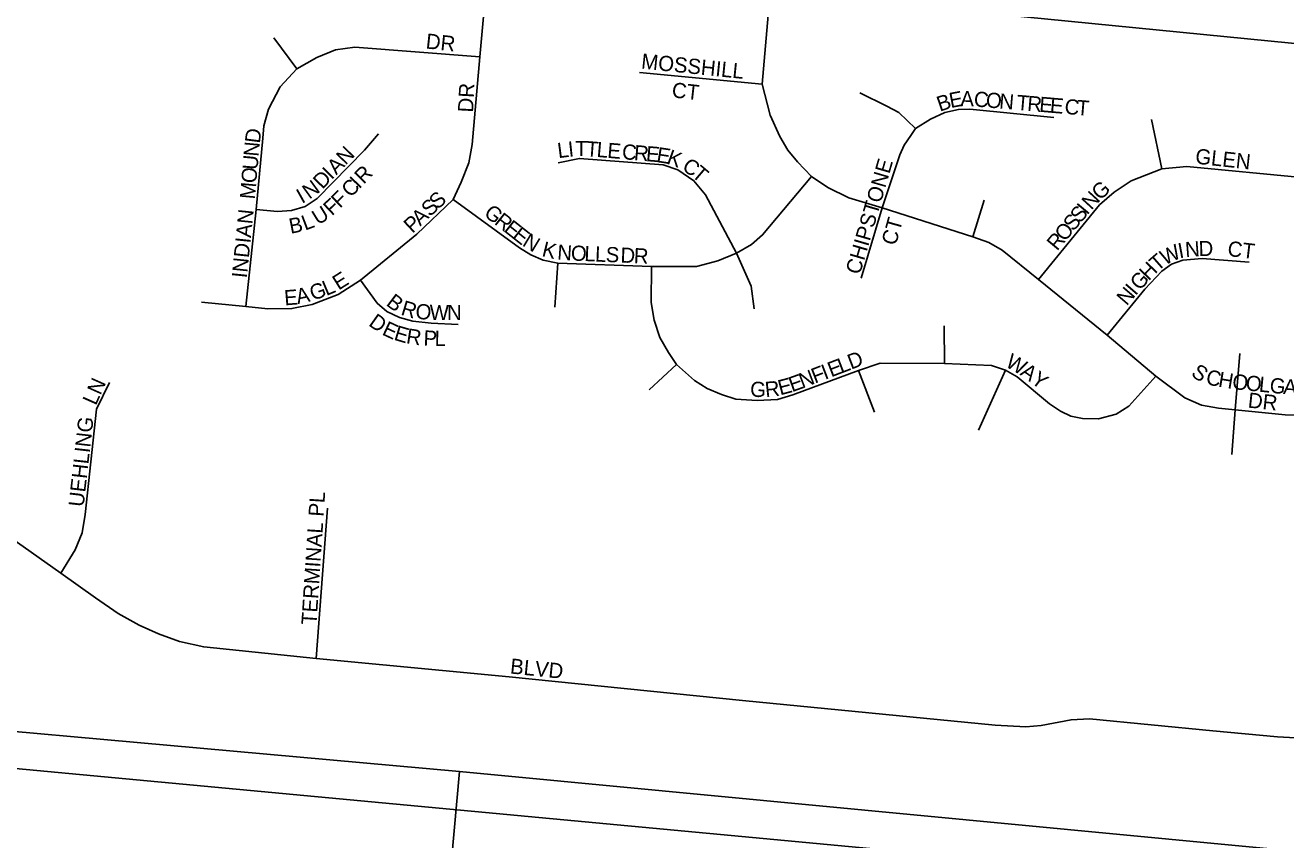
# Model space of a CAD drawing. Extents: x 0 to 680, y 0 to 440.
# Drawn here: x 73.29 to 85.58, y 260.23 to 268.17 of the extents above; entities that cross this region are included whole.
import ezdxf

# ---------------------------------------------------------------- set-up
doc = ezdxf.new("R2010")
doc.units = 0
for name, color, linetype in [('GM_X_City_Street', 7, 'Continuous'), ('GM_X_City_Street_Text', 7, 'Continuous'), ('GM_X_Interstate_Route', 7, 'Continuous'), ('GM_X_Section', 7, 'Continuous')]:
    doc.layers.add(name, color=color, linetype=linetype)

msp = doc.modelspace()

# ---------------------------------------------------------------- linework, layer by layer
at = {"layer": 'GM_X_City_Street'}
for points in [[(70.367, 269.473), (77.802, 268.765), (80.552, 268.499), (83.026, 268.256), (86.292, 267.936), (89.501, 267.603), (91.209, 267.449), (91.849, 267.397), (92.491, 267.422), (93.212, 267.516), (93.58, 267.534), (93.89, 267.521), (96.364, 267.28), (101.905, 266.772)], [(75.007, 265.475), (75.441, 265.433), (75.655, 265.41), (75.889, 265.413), (76.086, 265.452), (76.339, 265.55), (76.556, 265.69), (77.106, 266.138), (77.461, 266.474), (77.54, 266.646), (77.613, 266.834), (77.646, 267.011), (77.721, 267.865), (77.802, 268.765)], [(85.769, 264.372), (85.571, 264.377), (85.084, 264.427), (84.92, 264.443), (84.754, 264.472), (84.592, 264.542), (84.31, 264.755), (83.834, 265.152), (83.165, 265.697), (82.812, 265.982), (82.682, 266.056), (82.526, 266.111), (81.643, 266.393), (81.316, 266.492), (81.113, 266.594), (80.955, 266.7), (80.816, 266.842), (80.724, 266.957), (80.646, 267.09), (80.552, 267.298), (80.473, 267.6), (80.552, 268.499)], [(75.937, 267.748), (75.712, 268.053)], [(75.441, 265.433), (75.539, 266.378), (75.605, 267.073), (75.615, 267.195), (75.662, 267.355), (75.776, 267.574), (75.937, 267.748), (76.132, 267.861), (76.314, 267.934), (76.501, 267.96), (77.721, 267.865)], [(79.277, 267.713), (80.473, 267.6)], [(81.967, 267.168), (81.804, 267.323), (81.687, 267.384), (81.424, 267.515)], [(81.643, 266.393), (81.815, 266.912), (81.856, 267.005), (81.92, 267.1), (81.967, 267.168), (82.112, 267.259), (82.253, 267.325), (82.386, 267.353), (82.498, 267.355), (83.316, 267.276)], [(84.367, 266.773), (84.266, 267.256)], [(75.539, 266.378), (75.75, 266.36), (75.886, 266.367), (76.018, 266.406), (76.136, 266.485), (76.595, 266.957), (76.733, 267.115)], [(78.483, 266.833), (78.691, 266.876), (79.508, 266.813), (79.652, 266.765), (79.808, 266.658), (79.92, 266.521), (80.221, 265.952)], [(83.165, 265.697), (83.761, 266.424), (83.903, 266.548), (84.069, 266.659), (84.367, 266.773), (84.612, 266.796), (85.764, 266.686)], [(77.461, 266.474), (78.106, 266.006), (78.218, 265.936), (78.338, 265.885), (78.481, 265.854), (79.394, 265.823), (79.834, 265.821), (80.04, 265.878), (80.221, 265.952), (80.369, 266.037), (80.477, 266.13), (80.955, 266.7)], [(81.437, 265.709), (81.643, 266.393)], [(82.526, 266.111), (82.635, 266.469)], [(80.221, 265.952), (80.364, 265.632), (80.394, 265.411)], [(83.834, 265.152), (84.201, 265.603), (84.369, 265.778), (84.461, 265.846), (84.573, 265.884), (84.762, 265.899), (85.218, 265.866)], [(78.452, 265.426), (78.481, 265.854)], [(79.394, 265.823), (79.392, 265.472), (79.42, 265.3), (79.476, 265.132), (79.558, 264.985), (79.639, 264.866), (79.814, 264.711), (79.937, 264.634), (80.077, 264.576), (80.217, 264.531), (80.424, 264.515), (80.622, 264.526), (80.773, 264.571), (81.41, 264.81), (81.624, 264.88), (82.251, 264.877), (82.709, 264.858), (82.843, 264.813), (82.959, 264.746), (83.274, 264.485), (83.379, 264.412), (83.481, 264.365), (83.595, 264.341), (83.752, 264.337), (83.922, 264.382), (84.045, 264.462), (84.31, 264.755)], [(76.556, 265.69), (76.72, 265.465), (76.814, 265.384), (76.936, 265.326), (77.067, 265.29), (77.246, 265.27), (77.51, 265.257)], [(82.251, 264.877), (82.247, 265.245)], [(85.084, 264.427), (85.129, 264.973)], [(79.372, 264.619), (79.639, 264.866)], [(81.568, 264.403), (81.41, 264.81)], [(82.582, 264.227), (82.843, 264.813)], [(70.97, 264.702), (71.069, 264.64), (71.627, 264.259), (72.422, 263.69), (73.638, 262.835), (73.974, 262.594), (74.195, 262.441), (74.4, 262.327), (74.588, 262.243), (74.794, 262.167), (75.029, 262.115), (76.124, 262.003), (78.007, 261.823), (80.28, 261.592), (82.742, 261.353), (83.042, 261.335), (83.191, 261.347), (83.483, 261.404), (83.662, 261.414), (84.865, 261.298), (85.497, 261.237)], [(73.638, 262.835), (73.777, 263.062), (73.845, 263.226), (73.873, 263.405), (73.984, 264.432), (74.11, 264.691)], [(85.051, 263.991), (85.084, 264.427)], [(76.124, 262.003), (76.237, 263.467)], [(85.497, 261.237), (86.019, 261.208), (86.241, 261.235), (88.215, 261.816), (88.456, 261.85), (88.758, 261.846), (93.984, 261.34), (96.962, 261.088), (97.575, 261.203), (98.058, 261.369), (98.592, 261.678), (99.162, 261.941), (99.716, 262.015), (100.406, 261.804), (100.81, 261.657), (101.438, 261.602)]]:
    msp.add_lwpolyline(points, dxfattribs=at)
at = {"layer": 'GM_X_Interstate_Route'}
msp.add_lwpolyline([(69.579, 261.251), (70.283, 261.189), (70.538, 261.163), (72.397, 261.004), (72.635, 260.983), (80.379, 260.257), (92.088, 259.16), (97.539, 258.662), (100.447, 258.38)], dxfattribs=at)
at = {"layer": 'GM_X_Section'}
for points in [[(61.775, 262.316), (77.523, 260.9), (76.108, 245.175), (60.408, 246.656)], [(93.325, 259.393), (91.891, 243.739), (76.108, 245.175), (77.523, 260.9)]]:
    msp.add_lwpolyline(points, close=True, dxfattribs=at)

# ---------------------------------------------------------------- texts
at = {"layer": 'GM_X_City_Street_Text'}
for s, height, rotation, p in [('DR', 0.1482, 353.9946, (77.189, 267.948)), ('MOSSHILL', 0.1482, 354.2073, (79.289, 267.752)), ('CT', 0.1482, 353.6505, (79.587, 267.472)), ('DR', 0.1482, 86.9769, (77.654, 267.321)), ('B', 0.148, 18.7114, (82.204, 267.33)), ('E', 0.148, 10.8277, (82.31, 267.366)), ('A', 0.148, 359.2568, (82.404, 267.385)), ('C', 0.148, 355.5268, (82.532, 267.383)), ('O', 0.148, 355.2291, (82.649, 267.374)), ('N', 0.148, 355.2514, (82.779, 267.363)), ('T', 0.148, 355.2533, (82.948, 267.349)), ('R', 0.148, 355.2467, (83.052, 267.34)), ('E', 0.148, 355.2533, (83.169, 267.331)), ('E', 0.148, 355.2409, (83.273, 267.322)), ('C', 0.148, 355.2467, (83.416, 267.31)), ('T', 0.148, 355.2533, (83.533, 267.3)), ('D', 0.148, 82.8777, (75.576, 267.018)), ('N', 0.148, 84.9248, (75.564, 266.89)), ('N', 0.148, 45.9427, (76.412, 266.804)), ('L', 0.148, 7.2877, (78.486, 266.878)), ('I', 0.148, 6.263, (78.589, 266.891)), ('T', 0.148, 0.3005, (78.65, 266.898)), ('T', 0.148, 355.7061, (78.751, 266.898)), ('L', 0.148, 355.132, (78.855, 266.891)), ('E', 0.148, 355.1649, (78.959, 266.882)), ('C', 0.148, 355.1375, (79.102, 266.87)), ('R', 0.148, 355.1498, (79.219, 266.86)), ('E', 0.148, 355.132, (79.336, 266.85)), ('U', 0.148, 84.9248, (75.553, 266.76)), ('E', 0.148, 351.3909, (79.437, 266.841)), ('K', 0.148, 340.1551, (79.533, 266.828)), ('CHIPSTONE', 0.1482, 73.7396, (81.425, 265.736)), ('GLEN', 0.1482, 353.8271, (84.689, 266.826)), ('O', 0.148, 84.9223, (75.541, 266.63)), ('I', 0.148, 45.927, (76.276, 266.663)), ('A', 0.148, 45.9391, (76.322, 266.71)), ('R', 0.148, 45.8587, (76.589, 266.619)), ('C', 0.148, 326.4783, (79.682, 266.769)), ('T', 0.148, 319.6802, (79.776, 266.707)), ('M', 0.148, 84.9293, (75.528, 266.474)), ('N', 0.148, 35.9528, (76.059, 266.473)), ('D', 0.148, 46.3215, (76.186, 266.569)), ('C', 0.148, 45.828, (76.462, 266.488)), ('I', 0.148, 45.8499, (76.544, 266.572)), ('G', 0.148, 42.5574, (83.766, 266.461)), ('I', 0.148, 29.2839, (75.986, 266.431)), ('F', 0.148, 44.6921, (76.358, 266.385)), ('S', 0.148, 43.1262, (77.31, 266.372)), ('N', 0.148, 47.5352, (83.681, 266.367)), ('U', 0.148, 31.691, (76.143, 266.222)), ('F', 0.148, 43.4117, (76.28, 266.31)), ('S', 0.148, 43.1439, (77.234, 266.301)), ('G', 0.148, 321.7225, (77.751, 266.324)), ('S', 0.148, 50.1455, (83.573, 266.238)), ('I', 0.148, 50.1656, (83.64, 266.318)), ('INDIAN', 0.1482, 84.1724, (75.449, 265.705)), ('B', 0.148, 11.1671, (75.876, 266.141)), ('L', 0.148, 20.6228, (76.017, 266.171)), ('P', 0.148, 43.1449, (77.063, 266.14)), ('A', 0.148, 43.1295, (77.139, 266.212)), ('R', 0.148, 321.7118, (77.854, 266.243)), ('E', 0.148, 321.6986, (77.946, 266.171)), ('CT', 0.1482, 74.4709, (81.775, 266.02)), ('S', 0.148, 50.1499, (83.506, 266.158)), ('E', 0.148, 321.7256, (78.028, 266.106)), ('N', 0.148, 328.8169, (78.126, 266.03)), ('R', 0.148, 50.1416, (83.347, 265.968)), ('O', 0.148, 50.1416, (83.423, 266.058)), ('K', 0.148, 346.3989, (78.318, 265.925)), ('N', 0.148, 356.1423, (78.472, 265.89)), ('O', 0.148, 357.5158, (78.606, 265.881)), ('L', 0.148, 357.5793, (78.737, 265.876)), ('L', 0.148, 357.5674, (78.841, 265.871)), ('S', 0.148, 357.5674, (78.945, 265.867)), ('W', 0.148, 25.3318, (84.396, 265.832)), ('I', 0.148, 10.6841, (84.54, 265.901)), ('N', 0.148, 4.2663, (84.6, 265.913)), ('D', 0.148, 1.2895, (84.728, 265.923)), ('CT', 0.1482, 353.2946, (85.003, 265.926)), ('D', 0.148, 357.5834, (79.089, 265.861)), ('R', 0.148, 357.5706, (79.219, 265.855)), ('T', 0.148, 41.0369, (84.327, 265.769)), ('E', 0.148, 32.1467, (76.344, 265.587)), ('H', 0.148, 46.5765, (84.24, 265.677)), ('G', 0.148, 19.2463, (76.092, 265.488)), ('L', 0.148, 22.7136, (76.224, 265.534)), ('I', 0.148, 49.2706, (84.111, 265.532)), ('G', 0.148, 47.891, (84.153, 265.581)), ('E', 0.148, 4.4574, (75.819, 265.443)), ('A', 0.148, 12.221, (75.945, 265.455)), ('B', 0.148, 322.9601, (76.799, 265.45)), ('N', 0.148, 49.3631, (84.026, 265.433)), ('R', 0.148, 343.3551, (76.943, 265.354)), ('O', 0.148, 355.2064, (77.089, 265.314)), ('W', 0.148, 359.0644, (77.23, 265.302)), ('N', 0.148, 0.0154, (77.402, 265.3)), ('D', 0.148, 324.5944, (76.628, 265.253)), ('E', 0.148, 334.9635, (76.759, 265.162)), ('E', 0.148, 343.3618, (76.875, 265.11)), ('R', 0.148, 351.2675, (76.997, 265.075)), ('P', 0.148, 357.3696, (77.169, 265.053)), ('L', 0.148, 359.473, (77.279, 265.048)), ('E', 0.148, 21.13, (81.145, 264.741)), ('L', 0.148, 21.0963, (81.242, 264.778)), ('D', 0.148, 21.0944, (81.339, 264.816)), ('W', 0.148, 330.253, (82.834, 264.853)), ('N', 0.148, 20.9437, (80.864, 264.633)), ('F', 0.148, 21.106, (80.986, 264.68)), ('I', 0.148, 21.1005, (81.084, 264.717)), ('A', 0.148, 324.5157, (82.978, 264.771)), ('Y', 0.148, 323.1257, (83.083, 264.696)), ('S', 0.148, 324.6656, (84.644, 264.764)), ('C', 0.148, 348.236, (84.79, 264.677)), ('H', 0.148, 350.6143, (84.912, 264.652)), ('LN', 0.1482, 66.0364, (73.978, 264.461)), ('G', 0.148, 357.0263, (80.352, 264.555)), ('R', 0.148, 5.9837, (80.507, 264.549)), ('E', 0.148, 14.6327, (80.648, 264.566)), ('E', 0.148, 19.7116, (80.763, 264.596)), ('O', 0.148, 354.1131, (85.05, 264.629)), ('O', 0.148, 354.3721, (85.181, 264.616)), ('L', 0.148, 354.3628, (85.31, 264.603)), ('G', 0.148, 354.3721, (85.414, 264.593)), ('A', 0.148, 355.759, (85.548, 264.58)), ('DR', 0.1482, 353.9934, (85.202, 264.448)), ('UEHLING', 0.1482, 83.5584, (73.858, 263.475)), ('TERMINAL PL', 0.14823, 86.2299, (76.128, 262.326)), ('BLVD', 0.1482, 354.1419, (78.011, 261.856))]:
    msp.add_text(s, height=height, rotation=rotation, dxfattribs=at).set_placement(p)

doc.saveas('drawing.dxf')
